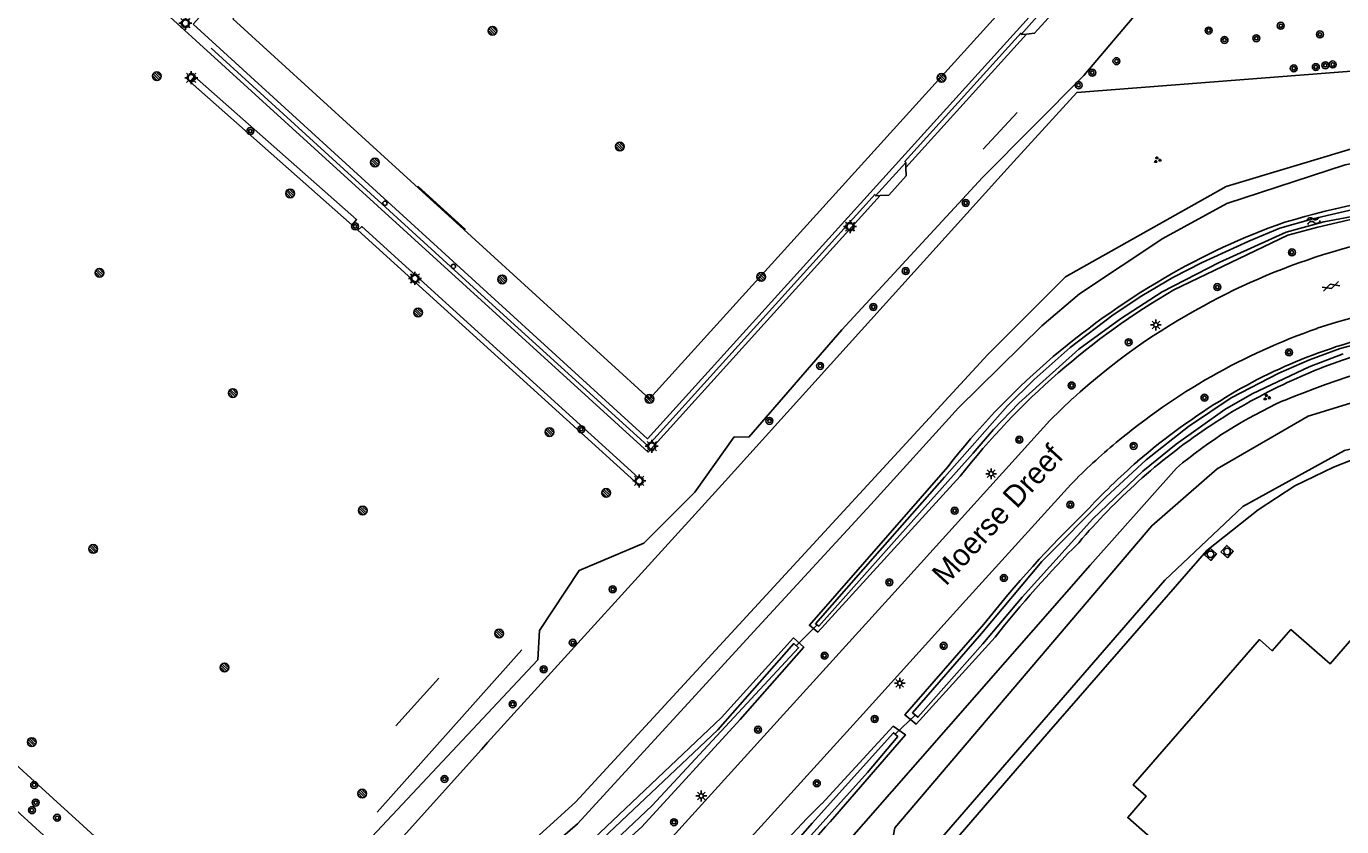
# Model space of a CAD drawing. Extents: x 128000 to 131008, y 398996 to 402500.
# Drawn here: x 128763.3 to 128915, y 399778.4 to 399870.6 of the extents above; entities that cross this region are included whole.
import ezdxf

# ---------------------------------------------------------------- set-up
doc = ezdxf.new("R2010")
doc.units = 0
for name, color, linetype in [('bs-afsc-ballenvanger', 7, 'Continuous'), ('bs-afsc-belijning', 7, 'Continuous'), ('bs-afsc-doel', 7, 'Continuous'), ('bs-afsc-hekwerk laag', 7, 'Continuous'), ('bs-afsc-poort', 7, 'Continuous'), ('bs-symb-cornervlag', 7, 'Continuous'), ('bs-symb-sproeier', 7, 'Continuous'), ('bs-symb-veldverlichting', 7, 'Continuous'), ('gg-afsc-erfafscheiding', 7, 'Continuous'), ('gg-afsc-haag', 7, 'Continuous'), ('gg-afsc-hekwerk', 7, 'Continuous'), ('gg-anno-openbare ruimte label', 7, 'Continuous'), ('gg-bbg-hoofdgebouw', 7, 'Continuous'), ('gg-bbg-overig bouwwerk', 7, 'Continuous'), ('gg-knt-verharding', 7, 'Continuous'), ('gg-kntw-bovenkant insteek waterloop', 7, 'Continuous'), ('gg-kntw-waterlijn', 7, 'Continuous'), ('gg-kwrk-duiker nz buis', 7, 'Continuous'), ('gt-grn-groengrens', 7, 'Continuous'), ('gt-grn-vlakafsluiter', 7, 'Continuous'), ('gt-symb-afsluitpaal', 7, 'Continuous'), ('gt-symb-boom', 7, 'Continuous'), ('gt-symb-gesloten verharding', 7, 'Continuous'), ('gt-symb-groenvak', 7, 'Continuous'), ('gt-symb-lichtmast', 7, 'Continuous'), ('gt-symb-rioolschacht', 7, 'Continuous'), ('gt-symb-watersymbool', 7, 'Continuous')]:
    doc.layers.add(name, color=color, linetype=linetype)

# ---------------------------------------------------------------- blocks, each defined once
blk = doc.blocks.new('gt0-BOOM')
at = {"layer": 'gt-symb-boom'}
for radius in [0.4, 0.2]:
    blk.add_circle((0, 0), radius, dxfattribs=at)
blk = doc.blocks.new('gt0-GESVH1')
at = {"layer": 'gt-symb-gesloten verharding'}
for p, q in [((-0.99, -0.26), (0.01, 0.24)), ((0.01, -0.26), (-0.99, 0.24)), ((0.01, 0.24), (1.01, -0.26)), ((1.01, 0.24), (0.01, -0.26))]:
    blk.add_line(p, q, dxfattribs=at)
blk = doc.blocks.new('gt0-WA')
at = {"layer": 'gt-symb-watersymbool'}
for centre, start, end in [((-0.32, 0.02), 28.0725, 151.9275), ((0.43, 0.42), 208.0725, 331.9275), ((-0.32, -0.43), 28.0725, 151.9275), ((0.43, -0.03), 208.0725, 331.9275)]:
    blk.add_arc(centre, 0.425, start, end, dxfattribs=at)
blk = doc.blocks.new('gt0-LMAST')
at = {"layer": 'gt-symb-lichtmast'}
for p, q in [((-0.18, 0.17), (-0.45, 0.44)), ((-0.01, 0.25), (-0.01, 0.62)), ((0.17, 0.17), (0.44, 0.44)), ((-0.26, 0), (-0.63, 0)), ((-0.18, -0.18), (-0.45, -0.45)), ((-0.01, -0.25), (-0.01, -0.63)), ((0.44, -0.45), (0.17, -0.18)), ((0.24, 0), (0.62, 0))]:
    blk.add_line(p, q, dxfattribs=at)
blk.add_circle((-0.01, 0), 0.25, dxfattribs=at)
blk = doc.blocks.new('gt0-GRVAK')
at = {"layer": 'gt-symb-groenvak'}
for p, q in [((-0.11, 0.19), (-0.23, 0.24)), ((-0.18, 0.15), (0.09, 0.15)), ((-0.09, 0.21), (-0.16, 0.32)), ((-0.05, 0.21), (-0.05, 0.39)), ((0, 0.21), (0.06, 0.32)), ((0.01, 0.19), (0.13, 0.24)), ((0.26, -0.05), (0.2, 0.06)), ((0.3, -0.05), (0.3, 0.13)), ((0.35, -0.05), (0.41, 0.06)), ((-0.25, -0.23), (-0.36, -0.18)), ((-0.32, -0.26), (-0.05, -0.26)), ((-0.23, -0.21), (-0.29, -0.1)), ((-0.18, -0.2), (-0.18, -0.02)), ((-0.14, -0.21), (-0.07, -0.1)), ((-0.12, -0.23), (0, -0.18)), ((0.24, -0.07), (0.12, -0.02)), ((0.17, -0.11), (0.44, -0.11)), ((0.37, -0.07), (0.49, -0.02))]:
    blk.add_line(p, q, dxfattribs=at)
blk = doc.blocks.new('bs0-SPROEIER')
at = {"layer": 'bs-symb-sproeier'}
for p, q in [((-0.34, 0.2), (0.2, -0.34)), ((-0.21, 0.35), (0.34, -0.2)), ((0.03, 0.4), (0.4, 0.03)), ((-0.4, -0.03), (-0.03, -0.4))]:
    blk.add_line(p, q, dxfattribs=at)
blk.add_circle((0, 0), 0.5, dxfattribs=at)
blk = doc.blocks.new('bs0-CORNVLG')
at = {"layer": 'bs-symb-cornervlag'}
for p, q in [((-0.34, 0.2), (0.2, -0.34)), ((-0.21, 0.35), (0.34, -0.2)), ((0.03, 0.4), (0.4, 0.03)), ((-0.4, -0.03), (-0.03, -0.4))]:
    blk.add_line(p, q, dxfattribs=at)
blk.add_circle((0, 0), 0.5, dxfattribs=at)
blk = doc.blocks.new('bs0-VELDV')
at = {"layer": 'bs-symb-veldverlichting'}
for p, q in [((-0.38, 0), (-0.75, 0)), ((-0.53, 0.53), (-0.27, 0.27)), ((-0.35, 0.14), (-0.52, 0.22)), ((-0.22, 0.52), (-0.14, 0.35)), ((0, 0.75), (0, 0.38)), ((0.22, 0.52), (0.14, 0.35)), ((0.27, 0.27), (0.53, 0.53)), ((0.35, 0.14), (0.52, 0.22)), ((0.38, 0), (0.75, 0)), ((-0.27, -0.27), (-0.53, -0.53)), ((-0.35, -0.14), (-0.52, -0.22)), ((-0.14, -0.35), (-0.22, -0.52)), ((0, -0.38), (0, -0.75)), ((0.14, -0.35), (0.22, -0.52)), ((0.27, -0.27), (0.53, -0.53)), ((0.35, -0.14), (0.52, -0.22))]:
    blk.add_line(p, q, dxfattribs=at)
blk.add_circle((0, 0), 0.375, dxfattribs=at)
blk = doc.blocks.new('gt0-RS')
at = {"layer": 'gt-symb-rioolschacht'}
blk.add_lwpolyline([(-0.5, -0.5), (0.5, -0.5), (0.5, 0.5), (-0.5, 0.5)], close=True, dxfattribs=at)
blk.add_circle((0, 0), 0.375, dxfattribs=at)
blk = doc.blocks.new('gt0-APAAL')
at = {"layer": 'gt-symb-afsluitpaal'}
blk.add_circle((0, 0), 0.25, dxfattribs=at)

msp = doc.modelspace()

# ---------------------------------------------------------------- linework, layer by layer
at = {"layer": 'bs-afsc-ballenvanger'}
for p, q in [((128799.04, 399854.93), (128817.49, 399838.11)), ((128803.76, 399780.03), (128820.46, 399798.73))]:
    msp.add_line(p, q, dxfattribs=at)
at = {"layer": 'bs-afsc-belijning'}
msp.add_lwpolyline([(128787.14, 399871.45), (128835.16, 399827.65), (128902.13, 399901.63), (128854.3, 399945.72), (128787.14, 399871.45)], dxfattribs=at)
at = {"layer": 'bs-afsc-doel'}
for p, q in [((128808.46, 399852.16), (128813.94, 399847.16)), ((128805.93, 399789.98), (128810.87, 399795.47))]:
    msp.add_line(p, q, dxfattribs=at)
at = {"layer": 'bs-afsc-hekwerk laag'}
for p, q in [((128864.54, 399854.96), (128877.99, 399869.83)), ((128784.65, 399868.07), (128799.04, 399854.93))]:
    msp.add_line(p, q, dxfattribs=at)
msp.add_lwpolyline([(128817.49, 399838.11), (128834.97, 399822.25), (128861.18, 399851.27)], dxfattribs=at)
at = {"layer": 'bs-afsc-poort'}
for p, q in [((128876.38, 399854.17), (128877.16, 399855.03)), ((128815.81, 399787.23), (128816.5, 399788.05))]:
    msp.add_line(p, q, dxfattribs=at)
at = {"layer": 'gg-afsc-erfafscheiding'}
msp.add_lwpolyline([(128817.1, 399729.92), (128885.96, 399808.51), (128895.91, 399819.68)], dxfattribs=at)
for centre, radius, start, end in [((128946.27, 399735.59), 99.42, 100.5343, 112.4877), ((128930.25, 399778.8), 53.4, 114.339, 130.0325)]:
    msp.add_arc(centre, radius, start, end, dxfattribs=at)
at = {"layer": 'gg-afsc-haag'}
for points in [[(128782.72, 399864.82), (128782.21, 399864.19), (128800.89, 399847.68), (128801.4, 399848.32), (128782.72, 399864.82)], [(128833.91, 399818.56), (128833.46, 399818.15), (128801.54, 399847.12), (128801.99, 399847.52), (128833.91, 399818.56)]]:
    msp.add_lwpolyline(points, dxfattribs=at)
at = {"layer": 'gg-afsc-hekwerk'}
for p, q in [((128864.54, 399854.96), (128877.99, 399869.83)), ((128784.65, 399868.07), (128799.04, 399854.93)), ((128877.16, 399855.03), (128884.42, 399862.95)), ((128877.54, 399860.68), (128873.61, 399856.44)), ((128799.04, 399854.93), (128817.49, 399838.11)), ((128843.89, 399818.19), (128876.38, 399854.17)), ((128876.38, 399854.17), (128877.16, 399855.03)), ((128803.76, 399780.03), (128820.46, 399798.73)), ((128744.95, 399795.85), (128779.72, 399764.32)), ((128815.81, 399787.23), (128816.5, 399788.05))]:
    msp.add_line(p, q, dxfattribs=at)
for points in [[(128884.42, 399862.95), (128970.44, 399869.66), (129000, 399842.89)], [(128817.49, 399838.11), (128834.97, 399822.25), (128861.18, 399851.27)], [(128866.37, 399772.12), (128881.18, 399789.3), (128899.42, 399810.2), (128905.32, 399814.86), (128909.55, 399817.62), (128914, 399819.79), (128918.69, 399821.64), (128938.66, 399824.86), (128943.34, 399823.02), (128945.53, 399821.81), (128966.15, 399803.89), (128964.33, 399801.81)]]:
    msp.add_lwpolyline(points, dxfattribs=at)
at = {"layer": 'gg-bbg-hoofdgebouw'}
msp.add_lwpolyline([(128902.68, 399733.73), (128906.55, 399738.2), (128900.14, 399743.78), (128914.29, 399760.1), (128908.99, 399764.68), (128910.37, 399766.29), (128911.37, 399765.43), (128925.9, 399782.18), (128924.92, 399783.03), (128926.31, 399784.63), (128931.59, 399780.05), (128946.12, 399796.82), (128927.43, 399813.03), (128913.63, 399797.13), (128909.1, 399801.07), (128906.94, 399798.63), (128905.47, 399799.91), (128890.93, 399783.16), (128892.4, 399781.87), (128890.29, 399779.41), (128894.82, 399775.42), (128881.05, 399759.55)], dxfattribs=at)
at = {"layer": 'gg-bbg-overig bouwwerk'}
for points in [[(128881.48, 399872.84), (128881.43, 399873.48), (128878, 399869.66), (128878.63, 399869.71)], [(128878.63, 399869.71), (128879.55, 399869.79), (128881.54, 399871.99), (128881.48, 399872.84)], [(128864.72, 399854.31), (128864.7, 399854.92), (128861.22, 399851.05), (128861.76, 399851.09)], [(128861.76, 399851.09), (128862.76, 399851.15), (128864.74, 399853.35), (128864.72, 399854.31)]]:
    msp.add_lwpolyline(points, dxfattribs=at)
at = {"layer": 'gg-knt-verharding'}
msp.add_line((128864.72, 399854.31), (128878.63, 399869.71), dxfattribs=at)
for points in [[(128782.55, 399870.83), (128834.93, 399823.07), (128906.77, 399902.47), (128854.01, 399950.12), (128782.55, 399870.83)], [(128861.76, 399851.09), (128834.99, 399821.52), (128779.43, 399872.07)], [(128829.13, 399768.61), (128831.29, 399770.61), (128837.79, 399777.16), (128864.2, 399806.25), (128881.29, 399825.17), (128882.6, 399826.45), (128883.94, 399827.71)], [(128832.6, 399761.61), (128842.74, 399772.56), (128859.8, 399791.36), (128871.62, 399804.47), (128883.72, 399817.79)]]:
    msp.add_lwpolyline(points, dxfattribs=at)
for centre, radius, start, end in [((128935.88, 399771.15), 76.67, 94.6549, 118.771), ((128936.67, 399761.71), 78.04, 94.6661, 108.3302), ((128934.28, 399772.54), 74.68, 118.2036, 132.3736), ((128936.31, 399766.22), 73.64, 109.1706, 130.021), ((128936.23, 399766.31), 73.53, 130.0167, 135.5667)]:
    msp.add_arc(centre, radius, start, end, dxfattribs=at)
at = {"layer": 'gg-kntw-bovenkant insteek waterloop'}
msp.add_line((128895.6, 399840.21), (128908.74, 399846.53), dxfattribs=at)
for points in [[(128903.57, 399815.24), (128894.56, 399806.75), (128867.88, 399776), (128864.8, 399774.94), (128863.02, 399776.01), (128863.44, 399778.23), (128893.06, 399813.03), (128900.6, 399819.58), (128911.1, 399825.65), (128930.22, 399831.55), (128938.85, 399832.09), (128951.11, 399829.97), (128973.71, 399806.96), (129003.37, 399778.28), (129003.76, 399776.05), (129003.1, 399775.13), (129001.17, 399775.1), (128967.76, 399804.1), (128945.99, 399822.15), (128939.03, 399825.61), (128930.26, 399825.18), (128915.27, 399821.71), (128903.57, 399815.24)], [(128870.98, 399818.74), (128854.55, 399800.79), (128853.59, 399801.57), (128869.54, 399819.83)], [(128873.7, 399801.68), (128864.6, 399791.24), (128865.89, 399790.18), (128874.99, 399800.19)], [(128813.38, 399759.12), (128819.86, 399765.35), (128834.29, 399778.35), (128845.62, 399790.71), (128852.94, 399799.05), (128851.77, 399800.11), (128843.48, 399790.95), (128811.73, 399760.85)], [(128855.01, 399781), (128863.26, 399789.93), (128864.67, 399788.94), (128856.53, 399779.53)]]:
    msp.add_lwpolyline(points, dxfattribs=at)
for centre, radius, start, end in [((128938.21, 399748.45), 103.93, 85.3976, 106.674), ((128937.73, 399744.33), 106.23, 85.3554, 105.8324), ((128935.62, 399771.01), 81.68, 109.4754, 120.2342), ((128940.12, 399763.51), 90.42, 120.3082, 130.9083), ((128939.54, 399764.97), 87.14, 120.2841, 141.891), ((128935.76, 399768.51), 68.59, 100.807, 110.6323), ((128937.81, 399766.62), 86.56, 131.093, 142.0653), ((128933.06, 399775.98), 60.66, 110.7266, 121.2778), ((128935.61, 399772.53), 63.04, 107.9783, 116.3334), ((128938, 399766.66), 69.37, 115.9563, 123.8576), ((128940.65, 399763.33), 75.41, 121.2205, 130.7434), ((128938.48, 399766.05), 70.14, 123.9028, 132.0459), ((128939.01, 399765.41), 72.76, 130.8338, 137.4218), ((128941.97, 399762.14), 75.38, 132.0255, 139.5137), ((128974.41, 399722.29), 128.24, 133.9346, 141.7534), ((128971.8, 399724.21), 123.06, 135.0967, 141.8774), ((128938.7, 399696.55), 118.9, 134.7418, 147.1503), ((128943.42, 399698.81), 118.59, 137.1122, 149.6071)]:
    msp.add_arc(centre, radius, start, end, dxfattribs=at)
at = {"layer": 'gg-kntw-waterlijn'}
for points in [[(128923.12, 399849.97), (128912.91, 399848.08), (128908.54, 399846.89), (128900.82, 399843.37), (128894.26, 399839.98), (128889.47, 399836.9), (128884.67, 399833.39), (128880.52, 399829.67), (128877.73, 399827.17), (128874.81, 399824.12), (128872.47, 399821.39), (128863.37, 399811.21), (128854.67, 399801.48), (128854.29, 399801.74)], [(128854.29, 399801.74), (128861.73, 399810.18), (128869.17, 399818.63), (128876.41, 399826.85), (128879.5, 399829.89), (128883.65, 399833.58), (128888.6, 399837.34), (128891.93, 399839.55), (128895.5, 399841.64), (128898.88, 399843.36), (128904.26, 399845.85), (128907.83, 399847.35), (128911.63, 399848.42), (128917.43, 399849.75)], [(128865.48, 399791.47), (128873.45, 399800.62), (128880.38, 399808.91), (128887.78, 399816.34), (128892.43, 399820.65), (128897.3, 399824.49), (128902.22, 399827.78), (128907.72, 399830.61), (128911.23, 399832.15), (128914.78, 399833.45), (128920.33, 399834.94)], [(128915.13, 399832.85), (128911.2, 399831.37), (128904.65, 399828.23), (128901.47, 399826.43), (128895.89, 399822.42), (128892.04, 399819.33), (128886.25, 399813.84), (128878.12, 399804.79), (128873.6, 399799.44), (128866.11, 399790.97), (128865.48, 399791.47)], [(128812.54, 399760.69), (128820.71, 399768.42), (128843.04, 399789.52), (128851.79, 399799.45), (128852.34, 399798.97), (128835.46, 399780.79), (128824.86, 399770.77), (128814, 399760.43), (128813.35, 399759.81), (128812.54, 399760.69)], [(128820.97, 399738.16), (128828.73, 399745.76), (128832.42, 399750.01), (128836.45, 399755.58), (128843.71, 399766.43), (128847.21, 399771.12), (128853.91, 399778.75), (128863.27, 399789.18), (128863.77, 399788.73), (128860.29, 399784.61), (128851.73, 399775.07), (128846.87, 399768.91), (128843.14, 399763.39), (128836.87, 399754.09), (128832.6, 399748.72), (128827.92, 399743.65), (128821.75, 399737.61), (128820.97, 399738.16)]]:
    msp.add_lwpolyline(points, dxfattribs=at)
at = {"layer": 'gg-kwrk-duiker nz buis'}
for p, q in [((128852.06, 399799.21), (128854.48, 399801.61)), ((128863.53, 399789.05), (128865.79, 399791.22))]:
    msp.add_line(p, q, dxfattribs=at)
at = {"layer": 'gt-grn-groengrens'}
for points in [[(128761.23, 399786.31), (128785.85, 399763.91), (128789.22, 399764.37), (128791.54, 399767.77), (128797.39, 399771.02), (128822.29, 399797.59), (128822.49, 399800.96), (128827.05, 399807.86), (128834.5, 399811.01), (128840.37, 399816.89), (128844.94, 399823.27), (128846.6, 399823.24), (128857.34, 399835.63), (128873.55, 399853.17), (128885.22, 399864.94), (128897.88, 399879.86)], [(128790.03, 399758.88), (128792.99, 399758.82), (128793, 399758.83), (128800.95, 399758.06), (128806.59, 399762.97), (128826.63, 399781.19), (128874.16, 399832.78), (128883.12, 399841.74), (128901.65, 399852.15), (128917.61, 399856.92), (128926.46, 399858.6), (128942.76, 399858.19), (128953.46, 399857.56), (128978.76, 399848.23), (128990.84, 399840.11), (129017.36, 399817.67)], [(129017.36, 399817.67), (129015.78, 399816.15), (129012.75, 399818.57), (129001.54, 399828.12), (128989.57, 399838.36), (128984.25, 399842.08), (128976.16, 399847.2), (128964.32, 399852.02), (128952.48, 399855.36), (128942.85, 399856.44), (128926.54, 399856.69), (128915.36, 399854.65), (128901.71, 399850.18), (128894.33, 399846.14), (128884.71, 399839.77), (128880.4, 399836.06), (128870.78, 399826.61), (128860.66, 399815.48), (128847.65, 399801.33), (128826.86, 399778.67), (128813.42, 399767.07), (128808.32, 399761.83)]]:
    msp.add_lwpolyline(points, dxfattribs=at)
at = {"layer": 'gt-grn-vlakafsluiter'}
for p, q in [((128843.89, 399818.19), (128816.5, 399788.05)), ((128815.81, 399787.23), (128799.34, 399769.03))]:
    msp.add_line(p, q, dxfattribs=at)

# ---------------------------------------------------------------- block references
at = {"layer": 'bs-symb-cornervlag'}
for p in [(128835.16, 399827.65), (128830.16, 399816.82)]:
    msp.add_blockref('bs0-CORNVLG', p, dxfattribs=at)
at = {"layer": 'bs-symb-sproeier'}
for p in [(128817.07, 399870.08), (128778.38, 399864.84), (128868.83, 399864.65), (128831.75, 399856.73), (128803.52, 399854.9), (128793.73, 399851.34), (128771.76, 399842.19), (128848.04, 399841.72), (128818.18, 399841.43), (128808.48, 399837.61), (128787.13, 399828.33), (128823.63, 399823.84), (128802.1, 399814.79), (128771.05, 399810.36), (128817.82, 399800.61), (128786.17, 399796.7), (128763.95, 399788.11), (128802.05, 399782.16)]:
    msp.add_blockref('bs0-SPROEIER', p, dxfattribs=at)
at = {"layer": 'bs-symb-veldverlichting'}
for p in [(128781.66, 399870.95), (128782.34, 399864.67), (128858.28, 399847.51), (128808.13, 399841.54), (128835.42, 399822.2), (128833.98, 399818.21)]:
    msp.add_blockref('bs0-VELDV', p, dxfattribs=at)
at = {"layer": 'gt-symb-afsluitpaal'}
for p in [(128804.67, 399850.2), (128812.56, 399842.92)]:
    msp.add_blockref('gt0-APAAL', p, dxfattribs=at)
at = {"layer": 'gt-symb-boom'}
for p in [(128907.93, 399870.66), (128899.62, 399870.11), (128901.44, 399869.03), (128905.11, 399869.22), (128912.44, 399869.66), (128888.99, 399866.58), (128911.97, 399865.9), (128913.07, 399866.11), (128913.92, 399866.2), (128886.2, 399865.25), (128909.43, 399865.75), (128884.62, 399863.81), (128789.15, 399858.52), (128871.61, 399850.24), (128801.22, 399847.55), (128909.21, 399844.54), (128864.7, 399842.39), (128900.61, 399840.54), (128860.97, 399838.25), (128890.41, 399834.19), (128908.88, 399833.02), (128854.83, 399831.46), (128883.83, 399829.2), (128899.14, 399827.8), (128848.99, 399825.12), (128827.3, 399824.16), (128877.78, 399822.95), (128890.96, 399822.24), (128870.34, 399814.77), (128883.68, 399815.46), (128876.01, 399807.02), (128830.93, 399805.71), (128862.8, 399806.52), (128826.32, 399799.55), (128869.06, 399799.2), (128855.34, 399798.06), (128822.97, 399796.49), (128819.39, 399792.47), (128861.13, 399790.77), (128847.67, 399789.53), (128764.23, 399783.17), (128811.53, 399783.86), (128854.45, 399783.35), (128764.4, 399781.13), (128763.97, 399780.26), (128766.88, 399779.38), (128837.98, 399778.87)]:
    msp.add_blockref('gt0-BOOM', p, dxfattribs=at)
at = {"layer": 'gt-symb-gesloten verharding', "rotation": 18.054552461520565}
msp.add_blockref('gt0-GESVH1', (128913.7, 399840.63), dxfattribs=at)
at = {"layer": 'gt-symb-groenvak'}
for p in [(128893.7, 399855.2), (128906.31, 399827.83)]:
    msp.add_blockref('gt0-GRVAK', p, dxfattribs=at)
at = {"layer": 'gt-symb-lichtmast'}
for p in [(128893.54, 399836.18), (128874.55, 399819.03), (128864.02, 399794.89), (128841.14, 399781.9)]:
    msp.add_blockref('gt0-LMAST', p, dxfattribs=at)
at = {"layer": 'gt-symb-rioolschacht'}
for p, rotation in [((128899.83, 399809.75), -41.22904927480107), ((128901.74, 399810.06), -42.08093041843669)]:
    msp.add_blockref('gt0-RS', p, dxfattribs=dict(at, rotation=rotation))
at = {"layer": 'gt-symb-watersymbool', "rotation": 18.0545524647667}
msp.add_blockref('gt0-WA', (128911.65, 399848.19), dxfattribs=at)

# ---------------------------------------------------------------- texts
at = {"layer": 'gg-anno-openbare ruimte label'}
msp.add_text('Moerse Dreef', height=2.5, rotation=47.5, dxfattribs=at).set_placement((128869.34, 399806.01))

doc.saveas('drawing.dxf')
